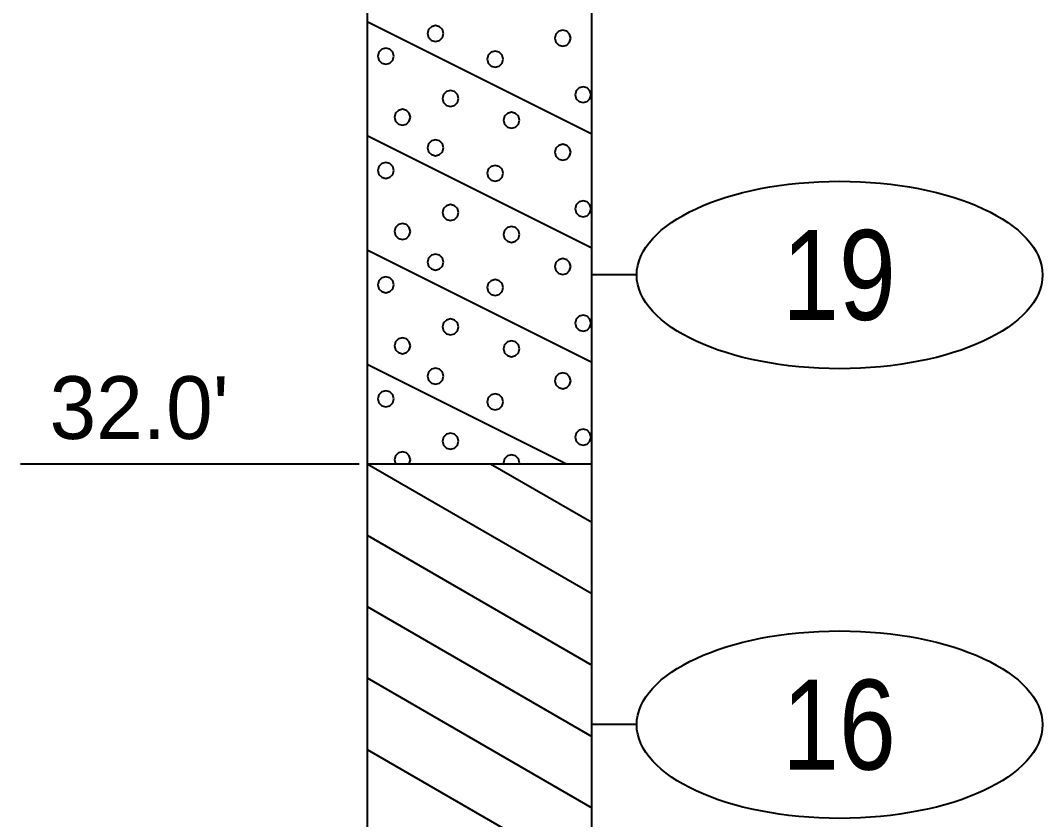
# Model space of a CAD drawing. Extents: x -76 to 974, y -1080 to -735.
# Drawn here: x -15.39 to -4.02, y -801.96 to -793.08 of the extents above; entities that cross this region are included whole.
import ezdxf
from ezdxf.enums import TextEntityAlignment as Align

# ---------------------------------------------------------------- set-up
doc = ezdxf.new("R2010")
doc.units = 0
doc.header["$LTSCALE"] = 0.36
doc.layers.add('27', color=7, linetype='Continuous', lineweight=40)

msp = doc.modelspace()

# ---------------------------------------------------------------- linework, layer by layer
at = {"layer": '27'}
for p, q in [((-11.5338, -788.0053), (-11.5338, -798.0053)), ((-9.0338, -798.0053), (-9.0338, -788.0053)), ((-11.5338, -793.0853), (-9.0338, -794.3353)), ((-11.5338, -794.3553), (-9.0338, -795.6053)), ((-11.5338, -795.6253), (-9.0338, -796.8753)), ((-8.5338, -795.9053), (-9.0338, -795.9053)), ((-11.5338, -796.8953), (-9.3138, -798.0053)), ((-15.39, -798.0053), (-11.6226, -798.0053)), ((-11.5338, -798.0053), (-9.0338, -798.0053)), ((-11.5338, -798.0053), (-9.0338, -799.4487)), ((-11.5338, -798.0053), (-11.5338, -808.0053)), ((-10.159, -798.0053), (-9.0338, -798.6549)), ((-10.159, -798.0053), (-9.0338, -798.6549)), ((-9.0338, -808.0053), (-9.0338, -798.0053)), ((-11.5338, -798.799), (-9.0338, -800.2424)), ((-11.5338, -798.799), (-9.0338, -800.2424)), ((-11.5338, -799.5928), (-9.0338, -801.0362)), ((-11.5338, -800.3865), (-9.0338, -801.8299)), ((-11.5338, -800.3865), (-9.0338, -801.8299)), ((-8.5338, -800.9053), (-9.0338, -800.9053)), ((-11.5338, -801.1803), (-9.0338, -802.6237))]:
    msp.add_line(p, q, dxfattribs=at)
for points in [[(-10.6831, -793.2216), (-10.695, -793.1772), (-10.7275, -793.1446), (-10.772, -793.1327), (-10.8164, -793.1446), (-10.849, -793.1772), (-10.8609, -793.2216), (-10.849, -793.2661), (-10.8164, -793.2986), (-10.772, -793.3105), (-10.7275, -793.2986), (-10.695, -793.2661)], [(-9.2682, -793.2725), (-9.2801, -793.2281), (-9.3127, -793.1955), (-9.3571, -793.1836), (-9.4016, -793.1955), (-9.4341, -793.2281), (-9.446, -793.2725), (-9.4341, -793.317), (-9.4016, -793.3495), (-9.3571, -793.3614), (-9.3127, -793.3495), (-9.2801, -793.317)], [(-11.2362, -793.4734), (-11.2481, -793.4289), (-11.2806, -793.3964), (-11.3251, -793.3845), (-11.3695, -793.3964), (-11.4021, -793.4289), (-11.414, -793.4734), (-11.4021, -793.5178), (-11.3695, -793.5504), (-11.3251, -793.5623), (-11.2806, -793.5504), (-11.2481, -793.5178)], [(-10.0208, -793.5064), (-10.0327, -793.462), (-10.0653, -793.4295), (-10.1097, -793.4175), (-10.1542, -793.4295), (-10.1867, -793.462), (-10.1986, -793.5064), (-10.1867, -793.5509), (-10.1542, -793.5834), (-10.1097, -793.5953), (-10.0653, -793.5834), (-10.0327, -793.5509)], [(-10.5166, -793.9438), (-10.5285, -793.8993), (-10.5611, -793.8668), (-10.6055, -793.8549), (-10.65, -793.8668), (-10.6825, -793.8993), (-10.6944, -793.9438), (-10.6825, -793.9882), (-10.65, -794.0208), (-10.6055, -794.0327), (-10.5611, -794.0208), (-10.5285, -793.9882)], [(-9.0419, -793.9005), (-9.0539, -793.8561), (-9.0864, -793.8236), (-9.1308, -793.8116), (-9.1753, -793.8236), (-9.2078, -793.8561), (-9.2197, -793.9005), (-9.2078, -793.945), (-9.1753, -793.9775), (-9.1308, -793.9894), (-9.0864, -793.9775), (-9.0539, -793.945)], [(-11.0518, -794.1523), (-11.0637, -794.1078), (-11.0963, -794.0753), (-11.1407, -794.0634), (-11.1852, -794.0753), (-11.2177, -794.1078), (-11.2296, -794.1523), (-11.2177, -794.1967), (-11.1852, -794.2292), (-11.1407, -794.2412), (-11.0963, -794.2292), (-11.0637, -794.1967)], [(-9.839, -794.1853), (-9.8509, -794.1409), (-9.8835, -794.1083), (-9.9279, -794.0964), (-9.9724, -794.1083), (-10.0049, -794.1409), (-10.0168, -794.1853), (-10.0049, -794.2298), (-9.9724, -794.2623), (-9.9279, -794.2742), (-9.8835, -794.2623), (-9.8509, -794.2298)], [(-10.6832, -794.4904), (-10.6951, -794.446), (-10.7276, -794.4134), (-10.7721, -794.4015), (-10.8165, -794.4134), (-10.849, -794.446), (-10.861, -794.4904), (-10.849, -794.5349), (-10.8165, -794.5674), (-10.7721, -794.5793), (-10.7276, -794.5674), (-10.6951, -794.5349)], [(-9.2682, -794.5413), (-9.2801, -794.4968), (-9.3127, -794.4643), (-9.3571, -794.4524), (-9.4016, -794.4643), (-9.4341, -794.4968), (-9.446, -794.5413), (-9.4341, -794.5857), (-9.4016, -794.6183), (-9.3571, -794.6302), (-9.3127, -794.6183), (-9.2801, -794.5857)], [(-11.2362, -794.7421), (-11.2481, -794.6977), (-11.2806, -794.6651), (-11.3251, -794.6532), (-11.3695, -794.6651), (-11.4021, -794.6977), (-11.414, -794.7421), (-11.4021, -794.7866), (-11.3695, -794.8191), (-11.3251, -794.831), (-11.2806, -794.8191), (-11.2481, -794.7866)], [(-10.0208, -794.7752), (-10.0327, -794.7307), (-10.0653, -794.6982), (-10.1097, -794.6863), (-10.1542, -794.6982), (-10.1867, -794.7307), (-10.1986, -794.7752), (-10.1867, -794.8196), (-10.1542, -794.8522), (-10.1097, -794.8641), (-10.0653, -794.8522), (-10.0327, -794.8196)], [(-10.5166, -795.2125), (-10.5285, -795.168), (-10.5611, -795.1355), (-10.6055, -795.1236), (-10.65, -795.1355), (-10.6825, -795.168), (-10.6944, -795.2125), (-10.6825, -795.2569), (-10.65, -795.2895), (-10.6055, -795.3014), (-10.5611, -795.2895), (-10.5285, -795.2569)], [(-9.0419, -795.1693), (-9.0539, -795.1248), (-9.0864, -795.0923), (-9.1308, -795.0804), (-9.1753, -795.0923), (-9.2078, -795.1248), (-9.2197, -795.1693), (-9.2078, -795.2137), (-9.1753, -795.2463), (-9.1308, -795.2582), (-9.0864, -795.2463), (-9.0539, -795.2137)], [(-11.0518, -795.421), (-11.0637, -795.3765), (-11.0963, -795.344), (-11.1407, -795.3321), (-11.1852, -795.344), (-11.2177, -795.3765), (-11.2296, -795.421), (-11.2177, -795.4654), (-11.1852, -795.498), (-11.1407, -795.5099), (-11.0963, -795.498), (-11.0637, -795.4654)], [(-9.839, -795.454), (-9.8509, -795.4096), (-9.8835, -795.377), (-9.9279, -795.3651), (-9.9724, -795.377), (-10.0049, -795.4096), (-10.0168, -795.454), (-10.0049, -795.4985), (-9.9724, -795.531), (-9.9279, -795.5429), (-9.8835, -795.531), (-9.8509, -795.4985)], [(-10.6831, -795.7616), (-10.695, -795.7172), (-10.7275, -795.6846), (-10.772, -795.6727), (-10.8164, -795.6846), (-10.849, -795.7172), (-10.8609, -795.7616), (-10.849, -795.8061), (-10.8164, -795.8386), (-10.772, -795.8505), (-10.7275, -795.8386), (-10.695, -795.8061)], [(-9.2682, -795.8125), (-9.2801, -795.7681), (-9.3127, -795.7355), (-9.3571, -795.7236), (-9.4016, -795.7355), (-9.4341, -795.7681), (-9.446, -795.8125), (-9.4341, -795.857), (-9.4016, -795.8895), (-9.3571, -795.9014), (-9.3127, -795.8895), (-9.2801, -795.857)], [(-11.2362, -796.0134), (-11.2481, -795.9689), (-11.2806, -795.9364), (-11.3251, -795.9245), (-11.3695, -795.9364), (-11.4021, -795.9689), (-11.414, -796.0134), (-11.4021, -796.0578), (-11.3695, -796.0904), (-11.3251, -796.1023), (-11.2806, -796.0904), (-11.2481, -796.0578)], [(-10.0208, -796.0464), (-10.0327, -796.002), (-10.0653, -795.9695), (-10.1097, -795.9575), (-10.1542, -795.9695), (-10.1867, -796.002), (-10.1986, -796.0464), (-10.1867, -796.0909), (-10.1542, -796.1234), (-10.1097, -796.1353), (-10.0653, -796.1234), (-10.0327, -796.0909)], [(-10.5166, -796.4838), (-10.5285, -796.4393), (-10.5611, -796.4068), (-10.6055, -796.3949), (-10.65, -796.4068), (-10.6825, -796.4393), (-10.6944, -796.4838), (-10.6825, -796.5282), (-10.65, -796.5608), (-10.6055, -796.5727), (-10.5611, -796.5608), (-10.5285, -796.5282)], [(-9.0419, -796.4405), (-9.0539, -796.3961), (-9.0864, -796.3636), (-9.1308, -796.3516), (-9.1753, -796.3636), (-9.2078, -796.3961), (-9.2197, -796.4405), (-9.2078, -796.485), (-9.1753, -796.5175), (-9.1308, -796.5294), (-9.0864, -796.5175), (-9.0539, -796.485)], [(-11.0518, -796.6923), (-11.0637, -796.6478), (-11.0963, -796.6153), (-11.1407, -796.6034), (-11.1852, -796.6153), (-11.2177, -796.6478), (-11.2296, -796.6923), (-11.2177, -796.7367), (-11.1852, -796.7692), (-11.1407, -796.7812), (-11.0963, -796.7692), (-11.0637, -796.7367)], [(-9.839, -796.7253), (-9.8509, -796.6809), (-9.8835, -796.6483), (-9.9279, -796.6364), (-9.9724, -796.6483), (-10.0049, -796.6809), (-10.0168, -796.7253), (-10.0049, -796.7698), (-9.9724, -796.8023), (-9.9279, -796.8142), (-9.8835, -796.8023), (-9.8509, -796.7698)], [(-10.6832, -797.0304), (-10.6951, -796.986), (-10.7276, -796.9534), (-10.7721, -796.9415), (-10.8165, -796.9534), (-10.849, -796.986), (-10.861, -797.0304), (-10.849, -797.0749), (-10.8165, -797.1074), (-10.7721, -797.1193), (-10.7276, -797.1074), (-10.6951, -797.0749)], [(-9.2682, -797.0813), (-9.2801, -797.0368), (-9.3127, -797.0043), (-9.3571, -796.9924), (-9.4016, -797.0043), (-9.4341, -797.0368), (-9.446, -797.0813), (-9.4341, -797.1257), (-9.4016, -797.1583), (-9.3571, -797.1702), (-9.3127, -797.1583), (-9.2801, -797.1257)], [(-11.2362, -797.2821), (-11.2481, -797.2377), (-11.2806, -797.2051), (-11.3251, -797.1932), (-11.3695, -797.2051), (-11.4021, -797.2377), (-11.414, -797.2821), (-11.4021, -797.3266), (-11.3695, -797.3591), (-11.3251, -797.371), (-11.2806, -797.3591), (-11.2481, -797.3266)], [(-10.0208, -797.3152), (-10.0327, -797.2707), (-10.0653, -797.2382), (-10.1097, -797.2263), (-10.1542, -797.2382), (-10.1867, -797.2707), (-10.1986, -797.3152), (-10.1867, -797.3596), (-10.1542, -797.3922), (-10.1097, -797.4041), (-10.0653, -797.3922), (-10.0327, -797.3596)], [(-10.5166, -797.7525), (-10.5285, -797.708), (-10.5611, -797.6755), (-10.6055, -797.6636), (-10.65, -797.6755), (-10.6825, -797.708), (-10.6944, -797.7525), (-10.6825, -797.7969), (-10.65, -797.8295), (-10.6055, -797.8414), (-10.5611, -797.8295), (-10.5285, -797.7969)], [(-9.0419, -797.7093), (-9.0539, -797.6648), (-9.0864, -797.6323), (-9.1308, -797.6204), (-9.1753, -797.6323), (-9.2078, -797.6648), (-9.2197, -797.7093), (-9.2078, -797.7537), (-9.1753, -797.7863), (-9.1308, -797.7982), (-9.0864, -797.7863), (-9.0539, -797.7537)], [(-11.0518, -797.961), (-11.0637, -797.9165), (-11.0963, -797.884), (-11.1407, -797.8721), (-11.1852, -797.884), (-11.2177, -797.9165), (-11.2296, -797.961), (-11.2178, -798.0053), (-11.0637, -798.0053)], [(-9.839, -797.994), (-9.8509, -797.9496), (-9.8835, -797.917), (-9.9279, -797.9051), (-9.9724, -797.917), (-10.0049, -797.9496), (-10.0168, -797.994), (-10.0138, -798.0053), (-9.842, -798.0053)]]:
    msp.add_lwpolyline(points, close=True, dxfattribs=at)
for centre in [(-6.2764, -795.9053), (-6.2764, -800.9053)]:
    msp.add_ellipse(centre, major_axis=(2.2574, 0), ratio=0.461538, dxfattribs=at)

# ---------------------------------------------------------------- texts
at = {"layer": '27', "width": 0.85}
for s, p in [('19', (-6.2838, -796.4052)), ('16', (-6.2837, -801.4052))]:
    msp.add_text(s, height=1, dxfattribs=at).set_placement(p, align=Align.CENTER)
at = {"layer": '27'}
msp.add_text("32.0'", height=0.6976, dxfattribs=at).set_placement((-15.066, -797.7289))

doc.saveas('drawing.dxf')
